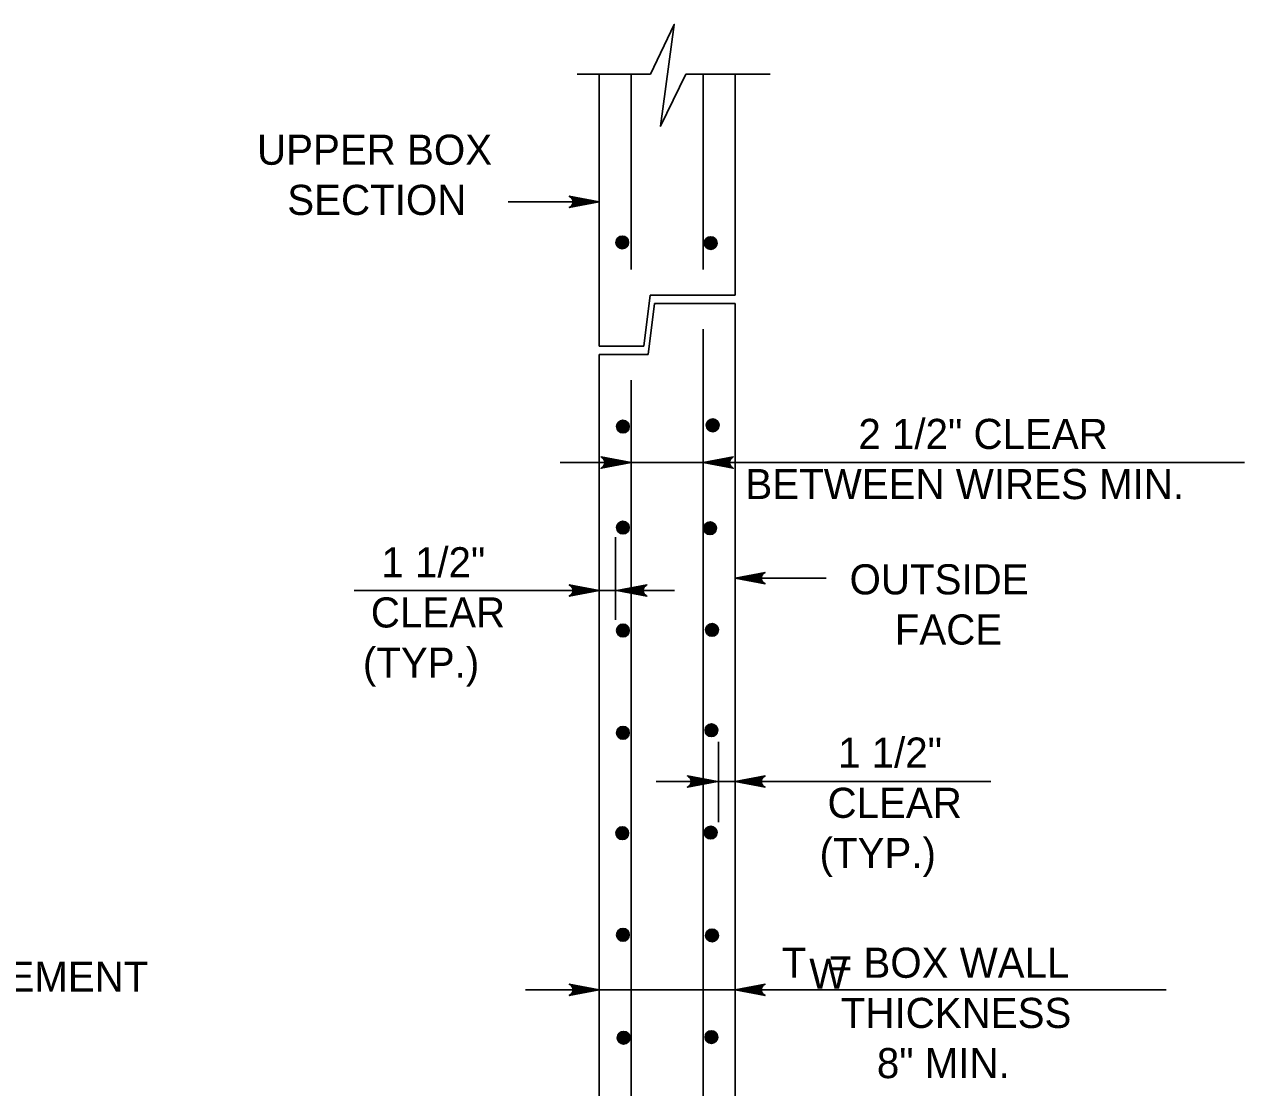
# Model space of a CAD drawing. Extents: x -6420 to 49575, y -4552 to 11624.
# Drawn here: x 6087.4 to 6486.1, y 2566.7 to 2914.2 of the extents above; entities that cross this region are included whole.
import ezdxf

# ---------------------------------------------------------------- set-up
doc = ezdxf.new("R2010")
doc.units = 0
doc.layers.add('1', color=7, linetype='Continuous')

msp = doc.modelspace()

# ---------------------------------------------------------------- linework, layer by layer
at = {"layer": '1'}
for p, q in [((6268.01, 2897.95), (6291.98, 2897.95)), ((6275.18, 2809.07), (6275.18, 2897.95)), ((6285.6, 2897.95), (6285.6, 2834.07)), ((6303.52, 2897.95), (6331.11, 2897.95)), ((6309.21, 2897.95), (6309.21, 2834.07)), ((6319.63, 2825.73), (6319.63, 2897.95)), ((6245.5, 2856.21), (6275.18, 2856.21)), ((6291.85, 2825.73), (6289.77, 2809.07)), ((6293.24, 2822.95), (6291.16, 2806.29)), ((6319.63, 2825.73), (6291.85, 2825.73)), ((6319.63, 2822.95), (6293.24, 2822.95)), ((6319.63, 2822.95), (6319.63, 2289.62)), ((6309.21, 2304.08), (6309.21, 2814.62)), ((6289.77, 2809.07), (6275.18, 2809.07)), ((6275.18, 2334.07), (6275.18, 2806.29)), ((6291.16, 2806.29), (6275.18, 2806.29)), ((6285.6, 2312.91), (6285.6, 2797.95)), ((6262.49, 2770.98), (6486.07, 2770.98)), ((6280.48, 2746.59), (6280.48, 2719.62)), ((6319.63, 2733.24), (6349.32, 2733.24)), ((6299.77, 2729.18), (6195.13, 2729.18)), ((6314.13, 2679.69), (6314.13, 2653.49)), ((6403.21, 2666.73), (6293.76, 2666.73)), ((6251.08, 2598.64), (6460.41, 2598.64))]:
    msp.add_line(p, q, dxfattribs=at)
for points in [[(6303.52, 2897.95), (6295.19, 2880.94), (6299.72, 2914.24), (6291.98, 2897.95)], [(6275.18, 2856.21), (6265.4, 2854.37), (6265.77, 2854.64), (6266.15, 2854.9), (6266.35, 2855.23), (6266.54, 2855.55), (6266.6, 2855.88), (6266.65, 2856.21), (6266.6, 2856.54), (6266.54, 2856.87), (6266.35, 2857.19), (6266.15, 2857.52), (6265.77, 2857.78), (6265.4, 2858.04), (6275.18, 2856.21), (6265.77, 2857.78), (6266.15, 2857.52), (6275.18, 2856.21), (6266.35, 2857.19), (6266.54, 2856.87), (6275.18, 2856.21), (6266.6, 2856.54), (6266.65, 2856.21), (6275.18, 2856.21), (6266.6, 2855.88), (6266.54, 2855.55), (6275.18, 2856.21), (6266.35, 2855.23), (6266.15, 2854.9), (6275.18, 2856.21), (6265.77, 2854.64)], [(6285.6, 2770.98), (6275.81, 2772.82), (6276.19, 2772.56), (6276.57, 2772.3), (6276.76, 2771.97), (6276.96, 2771.64), (6277.01, 2771.31), (6277.07, 2770.98), (6277.01, 2770.66), (6276.96, 2770.33), (6276.76, 2770), (6276.57, 2769.67), (6276.19, 2769.41), (6275.81, 2769.15), (6285.6, 2770.98), (6276.19, 2769.41), (6276.57, 2769.67), (6285.6, 2770.98), (6276.76, 2770), (6276.96, 2770.33), (6285.6, 2770.98), (6277.01, 2770.66), (6277.07, 2770.98), (6285.6, 2770.98), (6277.01, 2771.31), (6276.96, 2771.64), (6285.6, 2770.98), (6276.76, 2771.97), (6276.57, 2772.3), (6285.6, 2770.98), (6276.19, 2772.56)], [(6309.21, 2770.98), (6319, 2769.15), (6318.62, 2769.41), (6318.25, 2769.67), (6318.05, 2770), (6317.86, 2770.33), (6317.8, 2770.66), (6317.74, 2770.98), (6317.8, 2771.31), (6317.86, 2771.64), (6318.05, 2771.97), (6318.25, 2772.3), (6318.62, 2772.56), (6319, 2772.82), (6309.21, 2770.98), (6318.62, 2772.56), (6318.25, 2772.3), (6309.21, 2770.98), (6318.05, 2771.97), (6317.86, 2771.64), (6309.21, 2770.98), (6317.8, 2771.31), (6317.74, 2770.98), (6309.21, 2770.98), (6317.8, 2770.66), (6317.86, 2770.33), (6309.21, 2770.98), (6318.05, 2770), (6318.25, 2769.67), (6309.21, 2770.98), (6318.62, 2769.41)], [(6319.63, 2733.24), (6329.42, 2735.07), (6329.04, 2734.81), (6328.66, 2734.55), (6328.47, 2734.22), (6328.27, 2733.89), (6328.22, 2733.56), (6328.16, 2733.24), (6328.22, 2732.91), (6328.27, 2732.58), (6328.47, 2732.25), (6328.66, 2731.92), (6329.04, 2731.66), (6329.42, 2731.4), (6319.63, 2733.24), (6329.04, 2731.66), (6328.66, 2731.92), (6319.63, 2733.24), (6328.47, 2732.25), (6328.27, 2732.58), (6319.63, 2733.24), (6328.22, 2732.91), (6328.16, 2733.24), (6319.63, 2733.24), (6328.22, 2733.56), (6328.27, 2733.89), (6319.63, 2733.24), (6328.47, 2734.22), (6328.66, 2734.55), (6319.63, 2733.24), (6329.04, 2734.81)], [(6275.18, 2729.18), (6265.4, 2731.01), (6265.77, 2730.75), (6266.15, 2730.49), (6266.35, 2730.16), (6266.54, 2729.83), (6266.6, 2729.5), (6266.65, 2729.18), (6266.6, 2728.85), (6266.54, 2728.52), (6266.35, 2728.19), (6266.15, 2727.86), (6265.77, 2727.6), (6265.4, 2727.34), (6275.18, 2729.18), (6265.77, 2727.6), (6266.15, 2727.86), (6275.18, 2729.18), (6266.35, 2728.19), (6266.54, 2728.52), (6275.18, 2729.18), (6266.6, 2728.85), (6266.65, 2729.18), (6275.18, 2729.18), (6266.6, 2729.5), (6266.54, 2729.83), (6275.18, 2729.18), (6266.35, 2730.16), (6266.15, 2730.49), (6275.18, 2729.18), (6265.77, 2730.75)], [(6280.99, 2729.18), (6290.78, 2727.34), (6290.4, 2727.6), (6290.02, 2727.86), (6289.83, 2728.19), (6289.64, 2728.52), (6289.58, 2728.85), (6289.52, 2729.18), (6289.58, 2729.5), (6289.64, 2729.83), (6289.83, 2730.16), (6290.02, 2730.49), (6290.4, 2730.75), (6290.78, 2731.01), (6280.99, 2729.18), (6290.4, 2730.75), (6290.02, 2730.49), (6280.99, 2729.18), (6289.83, 2730.16), (6289.64, 2729.83), (6280.99, 2729.18), (6289.58, 2729.5), (6289.52, 2729.18), (6280.99, 2729.18), (6289.58, 2728.85), (6289.64, 2728.52), (6280.99, 2729.18), (6289.83, 2728.19), (6290.02, 2727.86), (6280.99, 2729.18), (6290.4, 2727.6)], [(6313.82, 2666.73), (6304.04, 2668.56), (6304.41, 2668.3), (6304.79, 2668.04), (6304.98, 2667.71), (6305.18, 2667.38), (6305.23, 2667.05), (6305.29, 2666.73), (6305.23, 2666.4), (6305.18, 2666.07), (6304.98, 2665.74), (6304.79, 2665.41), (6304.41, 2665.15), (6304.04, 2664.89), (6313.82, 2666.73), (6304.41, 2665.15), (6304.79, 2665.41), (6313.82, 2666.73), (6304.98, 2665.74), (6305.18, 2666.07), (6313.82, 2666.73), (6305.23, 2666.4), (6305.29, 2666.73), (6313.82, 2666.73), (6305.23, 2667.05), (6305.18, 2667.38), (6313.82, 2666.73), (6304.98, 2667.71), (6304.79, 2668.04), (6313.82, 2666.73), (6304.41, 2668.3)], [(6319.63, 2666.73), (6329.42, 2664.89), (6329.04, 2665.15), (6328.66, 2665.41), (6328.47, 2665.74), (6328.27, 2666.07), (6328.22, 2666.4), (6328.16, 2666.73), (6328.22, 2667.05), (6328.27, 2667.38), (6328.47, 2667.71), (6328.66, 2668.04), (6329.04, 2668.3), (6329.42, 2668.56), (6319.63, 2666.73), (6329.04, 2668.3), (6328.66, 2668.04), (6319.63, 2666.73), (6328.47, 2667.71), (6328.27, 2667.38), (6319.63, 2666.73), (6328.22, 2667.05), (6328.16, 2666.73), (6319.63, 2666.73), (6328.22, 2666.4), (6328.27, 2666.07), (6319.63, 2666.73), (6328.47, 2665.74), (6328.66, 2665.41), (6319.63, 2666.73), (6329.04, 2665.15)], [(6275.18, 2598.64), (6265.4, 2596.81), (6265.77, 2597.07), (6266.15, 2597.33), (6266.35, 2597.66), (6266.54, 2597.98), (6266.6, 2598.31), (6266.65, 2598.64), (6266.6, 2598.97), (6266.54, 2599.3), (6266.35, 2599.62), (6266.15, 2599.95), (6265.77, 2600.21), (6265.4, 2600.47), (6275.18, 2598.64), (6265.77, 2600.21), (6266.15, 2599.95), (6275.18, 2598.64), (6266.35, 2599.62), (6266.54, 2599.3), (6275.18, 2598.64), (6266.6, 2598.97), (6266.65, 2598.64), (6275.18, 2598.64), (6266.6, 2598.31), (6266.54, 2597.98), (6275.18, 2598.64), (6266.35, 2597.66), (6266.15, 2597.33), (6275.18, 2598.64), (6265.77, 2597.07)], [(6319.63, 2598.64), (6329.42, 2600.47), (6329.04, 2600.21), (6328.66, 2599.95), (6328.47, 2599.62), (6328.27, 2599.3), (6328.22, 2598.97), (6328.16, 2598.64), (6328.22, 2598.31), (6328.27, 2597.98), (6328.47, 2597.66), (6328.66, 2597.33), (6329.04, 2597.07), (6329.42, 2596.81), (6319.63, 2598.64), (6329.04, 2597.07), (6328.66, 2597.33), (6319.63, 2598.64), (6328.47, 2597.66), (6328.27, 2597.98), (6319.63, 2598.64), (6328.22, 2598.31), (6328.16, 2598.64), (6319.63, 2598.64), (6328.22, 2598.97), (6328.27, 2599.3), (6319.63, 2598.64), (6328.47, 2599.62), (6328.66, 2599.95), (6319.63, 2598.64), (6329.04, 2600.21)]]:
    msp.add_lwpolyline(points, dxfattribs=at)
for centre, radius in [((6282.74, 2842.97), 2.08), ((6282.74, 2842.97), 1.94), ((6282.74, 2842.97), 1.79), ((6282.74, 2842.97), 1.64), ((6282.74, 2842.97), 1.49), ((6282.74, 2842.97), 1.34), ((6282.74, 2842.97), 1.2), ((6282.74, 2842.97), 1.05), ((6282.74, 2842.97), 0.9), ((6282.74, 2842.97), 0.752), ((6282.74, 2842.97), 0.604), ((6282.74, 2842.97), 0.456), ((6282.74, 2842.97), 0.308), ((6282.74, 2842.97), 0.16), ((6311.64, 2842.76), 2.08), ((6311.64, 2842.76), 1.94), ((6311.64, 2842.76), 1.79), ((6311.64, 2842.76), 1.64), ((6311.64, 2842.76), 1.49), ((6311.64, 2842.76), 1.34), ((6311.64, 2842.76), 1.2), ((6311.64, 2842.76), 1.05), ((6311.64, 2842.76), 0.9), ((6311.64, 2842.76), 0.752), ((6311.64, 2842.76), 0.604), ((6311.64, 2842.76), 0.456), ((6311.64, 2842.76), 0.308), ((6311.64, 2842.76), 0.16), ((6282.95, 2782.75), 2.08), ((6282.95, 2782.75), 1.94), ((6282.95, 2782.75), 1.79), ((6282.95, 2782.75), 1.64), ((6282.95, 2782.75), 1.49), ((6282.95, 2782.75), 1.34), ((6282.95, 2782.75), 1.2), ((6282.95, 2782.75), 1.05), ((6282.95, 2782.75), 0.9), ((6282.95, 2782.75), 0.752), ((6282.95, 2782.75), 0.604), ((6282.95, 2782.75), 0.456), ((6282.95, 2782.75), 0.308), ((6282.95, 2782.75), 0.16), ((6312.27, 2783.17), 2.08), ((6312.27, 2783.17), 1.94), ((6312.27, 2783.17), 1.79), ((6312.27, 2783.17), 1.64), ((6312.27, 2783.17), 1.49), ((6312.27, 2783.17), 1.34), ((6312.27, 2783.17), 1.2), ((6312.27, 2783.17), 1.05), ((6312.27, 2783.17), 0.9), ((6312.27, 2783.17), 0.752), ((6312.27, 2783.17), 0.604), ((6312.27, 2783.17), 0.456), ((6312.27, 2783.17), 0.308), ((6312.27, 2783.17), 0.16), ((6282.95, 2749.74), 2.08), ((6282.95, 2749.74), 1.94), ((6282.95, 2749.74), 1.79), ((6282.95, 2749.74), 1.64), ((6282.95, 2749.74), 1.49), ((6282.95, 2749.74), 1.34), ((6282.95, 2749.74), 1.2), ((6311.43, 2749.53), 2.08), ((6311.43, 2749.53), 1.94), ((6311.43, 2749.53), 1.79), ((6311.43, 2749.53), 1.64), ((6311.43, 2749.53), 1.49), ((6282.95, 2749.74), 1.05), ((6282.95, 2749.74), 0.9), ((6282.95, 2749.74), 0.752), ((6282.95, 2749.74), 0.604), ((6282.95, 2749.74), 0.456), ((6282.95, 2749.74), 0.308), ((6282.95, 2749.74), 0.16), ((6311.43, 2749.53), 1.34), ((6311.43, 2749.53), 1.2), ((6311.43, 2749.53), 1.05), ((6311.43, 2749.53), 0.9), ((6311.43, 2749.53), 0.752), ((6311.43, 2749.53), 0.604), ((6311.43, 2749.53), 0.456), ((6311.43, 2749.53), 0.308), ((6311.43, 2749.53), 0.16), ((6282.95, 2716.09), 2.08), ((6282.95, 2716.09), 1.94), ((6282.95, 2716.09), 1.79), ((6282.95, 2716.09), 1.64), ((6282.95, 2716.09), 1.49), ((6282.95, 2716.09), 1.34), ((6282.95, 2716.09), 1.2), ((6282.95, 2716.09), 1.05), ((6282.95, 2716.09), 0.9), ((6282.95, 2716.09), 0.752), ((6282.95, 2716.09), 0.604), ((6282.95, 2716.09), 0.456), ((6282.95, 2716.09), 0.308), ((6282.95, 2716.09), 0.16), ((6312.06, 2716.3), 2.08), ((6312.06, 2716.3), 1.94), ((6312.06, 2716.3), 1.79), ((6312.06, 2716.3), 1.64), ((6312.06, 2716.3), 1.49), ((6312.06, 2716.3), 1.34), ((6312.06, 2716.3), 1.2), ((6312.06, 2716.3), 1.05), ((6312.06, 2716.3), 0.9), ((6312.06, 2716.3), 0.752), ((6312.06, 2716.3), 0.604), ((6312.06, 2716.3), 0.456), ((6312.06, 2716.3), 0.308), ((6312.06, 2716.3), 0.16), ((6282.95, 2682.65), 2.08), ((6282.95, 2682.65), 1.94), ((6282.95, 2682.65), 1.79), ((6282.95, 2682.65), 1.64), ((6282.95, 2682.65), 1.49), ((6282.95, 2682.65), 1.34), ((6282.95, 2682.65), 1.2), ((6282.95, 2682.65), 1.05), ((6282.95, 2682.65), 0.9), ((6282.95, 2682.65), 0.752), ((6282.95, 2682.65), 0.604), ((6311.85, 2683.49), 2.08), ((6311.85, 2683.49), 1.94), ((6311.85, 2683.49), 1.79), ((6311.85, 2683.49), 1.64), ((6311.85, 2683.49), 1.49), ((6311.85, 2683.49), 1.34), ((6311.85, 2683.49), 1.2), ((6311.85, 2683.49), 1.05), ((6311.85, 2683.49), 0.9), ((6311.85, 2683.49), 0.752), ((6311.85, 2683.49), 0.604), ((6311.85, 2683.49), 0.456), ((6311.85, 2683.49), 0.308), ((6311.85, 2683.49), 0.16), ((6282.95, 2682.65), 0.456), ((6282.95, 2682.65), 0.308), ((6282.95, 2682.65), 0.16), ((6282.74, 2649.84), 2.08), ((6282.74, 2649.84), 1.94), ((6282.74, 2649.84), 1.79), ((6282.74, 2649.84), 1.64), ((6282.74, 2649.84), 1.49), ((6311.64, 2650.05), 2.08), ((6311.64, 2650.05), 1.94), ((6311.64, 2650.05), 1.79), ((6311.64, 2650.05), 1.64), ((6311.64, 2650.05), 1.49), ((6311.64, 2650.05), 1.34), ((6311.64, 2650.05), 1.2), ((6282.74, 2649.84), 1.34), ((6282.74, 2649.84), 1.2), ((6282.74, 2649.84), 1.05), ((6282.74, 2649.84), 0.9), ((6282.74, 2649.84), 0.752), ((6282.74, 2649.84), 0.604), ((6282.74, 2649.84), 0.456), ((6282.74, 2649.84), 0.308), ((6282.74, 2649.84), 0.16), ((6311.64, 2650.05), 1.05), ((6311.64, 2650.05), 0.9), ((6311.64, 2650.05), 0.752), ((6311.64, 2650.05), 0.604), ((6311.64, 2650.05), 0.456), ((6311.64, 2650.05), 0.308), ((6311.64, 2650.05), 0.16), ((6282.95, 2616.61), 2.08), ((6282.95, 2616.61), 1.94), ((6282.95, 2616.61), 1.79), ((6282.95, 2616.61), 1.64), ((6282.95, 2616.61), 1.49), ((6282.95, 2616.61), 1.34), ((6282.95, 2616.61), 1.2), ((6282.95, 2616.61), 1.05), ((6282.95, 2616.61), 0.9), ((6282.95, 2616.61), 0.752), ((6282.95, 2616.61), 0.604), ((6282.95, 2616.61), 0.456), ((6282.95, 2616.61), 0.308), ((6282.95, 2616.61), 0.16), ((6312.06, 2616.4), 2.08), ((6312.06, 2616.4), 1.94), ((6312.06, 2616.4), 1.79), ((6312.06, 2616.4), 1.64), ((6312.06, 2616.4), 1.49), ((6312.06, 2616.4), 1.34), ((6312.06, 2616.4), 1.2), ((6312.06, 2616.4), 1.05), ((6312.06, 2616.4), 0.9), ((6312.06, 2616.4), 0.752), ((6312.06, 2616.4), 0.604), ((6312.06, 2616.4), 0.456), ((6312.06, 2616.4), 0.308), ((6312.06, 2616.4), 0.16), ((6283.16, 2582.96), 2.08), ((6283.16, 2582.96), 1.94), ((6283.16, 2582.96), 1.79), ((6283.16, 2582.96), 1.64), ((6283.16, 2582.96), 1.49), ((6283.16, 2582.96), 1.34), ((6283.16, 2582.96), 1.2), ((6283.16, 2582.96), 1.05), ((6283.16, 2582.96), 0.9), ((6283.16, 2582.96), 0.752), ((6283.16, 2582.96), 0.604), ((6311.85, 2583.17), 2.08), ((6311.85, 2583.17), 1.94), ((6311.85, 2583.17), 1.79), ((6311.85, 2583.17), 1.64), ((6311.85, 2583.17), 1.49), ((6311.85, 2583.17), 1.34), ((6311.85, 2583.17), 1.2), ((6311.85, 2583.17), 1.05), ((6311.85, 2583.17), 0.9), ((6311.85, 2583.17), 0.752), ((6311.85, 2583.17), 0.604), ((6311.85, 2583.17), 0.456), ((6311.85, 2583.17), 0.308), ((6283.16, 2582.96), 0.456), ((6283.16, 2582.96), 0.308), ((6283.16, 2582.96), 0.16), ((6311.85, 2583.17), 0.16)]:
    msp.add_circle(centre, radius, dxfattribs=at)

# ---------------------------------------------------------------- texts
for s, height, p in [('UPPER BOX', 9.843, (6163.4, 2868.35)), ('SECTION', 9.843, (6173.28, 2851.95)), ('2 1/2" CLEAR', 9.8425, (6359.89, 2775.44)), ('BETWEEN WIRES MIN.', 9.8425, (6322.97, 2759.04)), ('1 1/2"', 9.843, (6204.02, 2733.48)), ('OUTSIDE', 9.843, (6357, 2727.9)), ('CLEAR', 9.843, (6200.57, 2717.08)), ('FACE', 9.843, (6371.77, 2711.5)), ('(TYP.)', 9.843, (6197.98, 2700.67)), ('1 1/2"', 9.843, (6353.25, 2671.26)), ('CLEAR', 9.843, (6349.8, 2654.85)), ('(TYP.)', 9.843, (6347.2, 2638.45)), ('T  = BOX WALL', 9.8425, (6334.84, 2602.56)), ('INSIDE FACE REINFORCEMENT', 9.8425, (5926.8, 2598.03)), ('W', 9.84, (6343.84, 2598.96)), ('THICKNESS', 9.843, (6354.14, 2586.16)), ('8" MIN.', 9.843, (6365.92, 2569.75))]:
    msp.add_text(s, height=height, dxfattribs=at).set_placement(p)

doc.saveas('drawing.dxf')
